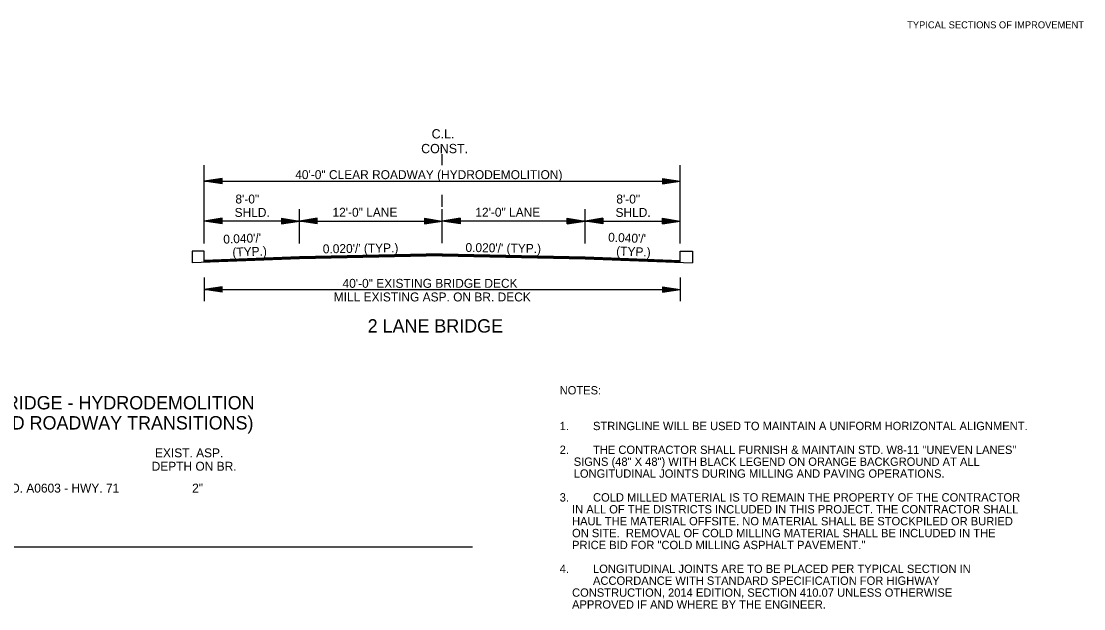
# Model space of a CAD drawing. Extents: x 544199 to 1930787, y -1968972 to 596640.
# Drawn here: x 544864 to 545757, y -1953062 to -1952568 of the extents above; entities that cross this region are included whole.
import ezdxf

# ---------------------------------------------------------------- set-up
doc = ezdxf.new("R2010")
doc.units = 0
for name, color, linetype in [('R_Border', 7, 'Continuous'), ('R_Border Notes', 7, 'Continuous'), ('R_Border Prem', 7, 'Continuous'), ('R_Draft', 7, 'Continuous')]:
    doc.layers.add(name, color=color, linetype=linetype)

msp = doc.modelspace()

# ---------------------------------------------------------------- linework, layer by layer
at = {"layer": 'R_Border'}
for p, q in [((545017.71, -1952760.95), (545007.54, -1952760.95)), ((545007.54, -1952760.95), (545007.54, -1952770.96)), ((545017.71, -1952770.56), (545017.71, -1952760.95)), ((545417.71, -1952761.15), (545427.88, -1952761.15)), ((545417.71, -1952770.56), (545417.71, -1952761.15)), ((545427.88, -1952761.15), (545427.88, -1952770.96)), ((544215.19, -1953009.44), (545243.14, -1953009.44))]:
    msp.add_line(p, q, dxfattribs=at)
at = {"layer": 'R_Draft'}
for p, q in [((545217.71, -1952688.73), (545217.71, -1952679.42)), ((545017.71, -1952754.51), (545017.71, -1952688.77)), ((545417.71, -1952754.51), (545417.71, -1952688.77)), ((545032.71, -1952699.89), (545017.71, -1952702.14)), ((545032.71, -1952700.27), (545020.22, -1952702.14)), ((545032.71, -1952700.65), (545022.8, -1952702.14)), ((545032.71, -1952701.03), (545025.29, -1952702.14)), ((545032.71, -1952704.39), (545032.71, -1952699.89)), ((545402.71, -1952699.89), (545417.71, -1952702.14)), ((545402.71, -1952699.89), (545402.71, -1952704.39)), ((545402.71, -1952700.27), (545415.21, -1952702.14)), ((545402.71, -1952700.65), (545412.63, -1952702.14)), ((545402.71, -1952701.03), (545410.13, -1952702.14)), ((545017.71, -1952702.14), (545417.71, -1952702.14)), ((545032.71, -1952704.39), (545017.71, -1952702.14)), ((545032.71, -1952704.02), (545020.22, -1952702.14)), ((545032.71, -1952703.64), (545022.8, -1952702.14)), ((545032.71, -1952703.26), (545025.29, -1952702.14)), ((545032.71, -1952701.41), (545027.84, -1952702.14)), ((545032.71, -1952702.87), (545027.84, -1952702.14)), ((545032.71, -1952701.79), (545030.34, -1952702.14)), ((545032.71, -1952702.5), (545030.34, -1952702.14)), ((545402.71, -1952701.42), (545407.59, -1952702.14)), ((545402.71, -1952701.79), (545405.08, -1952702.14)), ((545402.71, -1952704.39), (545417.71, -1952702.14)), ((545402.71, -1952702.88), (545407.59, -1952702.14)), ((545402.71, -1952703.64), (545412.63, -1952702.14)), ((545402.71, -1952704.02), (545415.21, -1952702.14)), ((545402.71, -1952703.26), (545410.13, -1952702.14)), ((545402.71, -1952702.5), (545405.08, -1952702.14)), ((545217.71, -1952723.66), (545217.71, -1952713.79)), ((545097.71, -1952754.51), (545097.71, -1952725.79)), ((545217.71, -1952754.34), (545217.71, -1952725.79)), ((545337.71, -1952754.51), (545337.71, -1952725.79)), ((545032.71, -1952733.43), (545017.71, -1952735.68)), ((545097.71, -1952735.68), (545017.71, -1952735.68)), ((545032.71, -1952737.93), (545017.71, -1952735.68)), ((545032.71, -1952733.81), (545020.22, -1952735.68)), ((545032.71, -1952737.56), (545020.22, -1952735.68)), ((545032.71, -1952734.19), (545022.8, -1952735.68)), ((545032.71, -1952737.17), (545022.8, -1952735.68)), ((545032.71, -1952734.56), (545025.29, -1952735.68)), ((545032.71, -1952736.8), (545025.29, -1952735.68)), ((545032.71, -1952734.95), (545027.84, -1952735.68)), ((545032.71, -1952736.41), (545027.84, -1952735.68)), ((545032.71, -1952735.33), (545030.34, -1952735.68)), ((545032.71, -1952736.03), (545030.34, -1952735.68)), ((545032.71, -1952737.93), (545032.71, -1952733.43)), ((545082.71, -1952733.43), (545097.71, -1952735.68)), ((545082.71, -1952733.43), (545082.71, -1952737.93)), ((545082.71, -1952733.81), (545095.21, -1952735.68)), ((545082.71, -1952734.19), (545092.63, -1952735.68)), ((545082.71, -1952734.56), (545090.13, -1952735.68)), ((545082.71, -1952734.95), (545087.59, -1952735.68)), ((545082.71, -1952735.33), (545085.08, -1952735.68)), ((545082.71, -1952737.93), (545097.71, -1952735.68)), ((545082.71, -1952736.42), (545087.59, -1952735.68)), ((545082.71, -1952737.17), (545092.63, -1952735.68)), ((545082.71, -1952737.56), (545095.21, -1952735.68)), ((545082.71, -1952736.8), (545090.13, -1952735.68)), ((545082.71, -1952736.03), (545085.08, -1952735.68)), ((545112.71, -1952733.43), (545097.71, -1952735.68)), ((545112.71, -1952737.93), (545097.71, -1952735.68)), ((545097.71, -1952735.68), (545217.71, -1952735.68)), ((545112.71, -1952733.81), (545100.22, -1952735.68)), ((545112.71, -1952737.56), (545100.22, -1952735.68)), ((545112.71, -1952734.19), (545102.8, -1952735.68)), ((545112.71, -1952737.17), (545102.8, -1952735.68)), ((545112.71, -1952734.56), (545105.29, -1952735.68)), ((545112.71, -1952736.8), (545105.29, -1952735.68)), ((545112.71, -1952734.95), (545107.84, -1952735.68)), ((545112.71, -1952736.41), (545107.84, -1952735.68)), ((545112.71, -1952735.33), (545110.34, -1952735.68)), ((545112.71, -1952736.03), (545110.34, -1952735.68)), ((545112.71, -1952737.93), (545112.71, -1952733.43)), ((545202.71, -1952733.43), (545217.71, -1952735.68)), ((545202.71, -1952733.43), (545202.71, -1952737.93)), ((545202.71, -1952733.81), (545215.21, -1952735.68)), ((545202.71, -1952734.19), (545212.63, -1952735.68)), ((545202.71, -1952734.56), (545210.13, -1952735.68)), ((545202.71, -1952734.95), (545207.59, -1952735.68)), ((545202.71, -1952735.33), (545205.08, -1952735.68)), ((545202.71, -1952737.93), (545217.71, -1952735.68)), ((545202.71, -1952736.42), (545207.59, -1952735.68)), ((545202.71, -1952737.17), (545212.63, -1952735.68)), ((545202.71, -1952737.56), (545215.21, -1952735.68)), ((545202.71, -1952736.8), (545210.13, -1952735.68)), ((545202.71, -1952736.03), (545205.08, -1952735.68)), ((545232.71, -1952733.43), (545217.71, -1952735.68)), ((545337.71, -1952735.68), (545217.71, -1952735.68)), ((545232.71, -1952737.93), (545217.71, -1952735.68)), ((545232.71, -1952733.81), (545220.22, -1952735.68)), ((545232.71, -1952737.56), (545220.22, -1952735.68)), ((545232.71, -1952734.19), (545222.8, -1952735.68)), ((545232.71, -1952737.17), (545222.8, -1952735.68)), ((545232.71, -1952734.56), (545225.29, -1952735.68)), ((545232.71, -1952736.8), (545225.29, -1952735.68)), ((545232.71, -1952734.95), (545227.84, -1952735.68)), ((545232.71, -1952736.42), (545227.84, -1952735.68)), ((545232.71, -1952735.33), (545230.34, -1952735.68)), ((545232.71, -1952736.03), (545230.34, -1952735.68)), ((545232.71, -1952733.43), (545232.71, -1952737.93)), ((545322.71, -1952733.43), (545337.71, -1952735.68)), ((545322.71, -1952737.93), (545322.71, -1952733.43)), ((545322.71, -1952733.81), (545335.21, -1952735.68)), ((545322.71, -1952734.19), (545332.63, -1952735.68)), ((545322.71, -1952734.56), (545330.13, -1952735.68)), ((545322.71, -1952734.95), (545327.59, -1952735.68)), ((545322.71, -1952735.33), (545325.08, -1952735.68)), ((545322.71, -1952737.93), (545337.71, -1952735.68)), ((545322.71, -1952736.41), (545327.59, -1952735.68)), ((545322.71, -1952737.17), (545332.63, -1952735.68)), ((545322.71, -1952737.56), (545335.21, -1952735.68)), ((545322.71, -1952736.8), (545330.13, -1952735.68)), ((545322.71, -1952736.03), (545325.08, -1952735.68)), ((545352.71, -1952733.43), (545337.71, -1952735.68)), ((545352.71, -1952737.93), (545337.71, -1952735.68)), ((545337.71, -1952735.68), (545417.71, -1952735.68)), ((545352.71, -1952733.81), (545340.22, -1952735.68)), ((545352.71, -1952737.56), (545340.22, -1952735.68)), ((545352.71, -1952734.19), (545342.8, -1952735.68)), ((545352.71, -1952737.17), (545342.8, -1952735.68)), ((545352.71, -1952734.56), (545345.29, -1952735.68)), ((545352.71, -1952736.8), (545345.29, -1952735.68)), ((545352.71, -1952734.95), (545347.84, -1952735.68)), ((545352.71, -1952736.42), (545347.84, -1952735.68)), ((545352.71, -1952735.33), (545350.34, -1952735.68)), ((545352.71, -1952736.03), (545350.34, -1952735.68)), ((545352.71, -1952733.43), (545352.71, -1952737.93)), ((545402.71, -1952733.43), (545417.71, -1952735.68)), ((545402.71, -1952737.93), (545402.71, -1952733.43)), ((545402.71, -1952733.81), (545415.21, -1952735.68)), ((545402.71, -1952734.19), (545412.63, -1952735.68)), ((545402.71, -1952734.56), (545410.13, -1952735.68)), ((545402.71, -1952734.95), (545407.59, -1952735.68)), ((545402.71, -1952735.33), (545405.08, -1952735.68)), ((545402.71, -1952737.93), (545417.71, -1952735.68)), ((545402.71, -1952736.41), (545407.59, -1952735.68)), ((545402.71, -1952737.17), (545412.63, -1952735.68)), ((545402.71, -1952737.56), (545415.21, -1952735.68)), ((545402.71, -1952736.8), (545410.13, -1952735.68)), ((545402.71, -1952736.03), (545405.08, -1952735.68)), ((545217.71, -1952763.29), (545097.71, -1952765.69)), ((545217.72, -1952763.59), (545097.71, -1952765.99)), ((545217.71, -1952763.29), (545337.71, -1952765.69)), ((545217.71, -1952763.59), (545337.71, -1952765.99)), ((545097.71, -1952767.36), (545007.54, -1952770.96)), ((545097.71, -1952765.69), (545017.71, -1952768.89)), ((545097.71, -1952765.99), (545017.71, -1952769.19)), ((545097.71, -1952766.29), (545017.71, -1952769.49)), ((545097.71, -1952766.59), (545017.71, -1952769.79)), ((545097.71, -1952766.89), (545017.71, -1952770.09)), ((545097.71, -1952767.19), (545017.71, -1952770.39)), ((545217.72, -1952763.89), (545097.71, -1952766.29)), ((545217.73, -1952764.19), (545097.71, -1952766.59)), ((545217.74, -1952764.49), (545097.71, -1952766.89)), ((545217.74, -1952764.79), (545097.71, -1952767.19)), ((545217.74, -1952764.96), (545097.71, -1952767.36)), ((545217.68, -1952764.79), (545337.71, -1952767.19)), ((545217.68, -1952764.96), (545337.71, -1952767.36)), ((545217.69, -1952764.19), (545337.71, -1952766.59)), ((545217.69, -1952764.49), (545337.71, -1952766.89)), ((545217.7, -1952763.89), (545337.71, -1952766.29)), ((545337.71, -1952765.69), (545417.71, -1952768.89)), ((545337.71, -1952765.99), (545417.71, -1952769.19)), ((545337.71, -1952766.29), (545417.71, -1952769.49)), ((545337.71, -1952766.59), (545417.71, -1952769.79)), ((545337.71, -1952766.89), (545417.71, -1952770.09)), ((545337.71, -1952767.19), (545417.71, -1952770.39)), ((545337.71, -1952767.36), (545427.88, -1952770.96)), ((545017.71, -1952783.15), (545017.71, -1952803.15)), ((545417.71, -1952783.15), (545417.71, -1952803.15)), ((545032.71, -1952790.9), (545017.71, -1952793.15)), ((545017.71, -1952793.15), (545417.71, -1952793.15)), ((545032.71, -1952795.4), (545017.71, -1952793.15)), ((545032.71, -1952791.27), (545020.22, -1952793.15)), ((545032.71, -1952795.02), (545020.22, -1952793.15)), ((545032.71, -1952791.65), (545022.8, -1952793.15)), ((545032.71, -1952794.64), (545022.8, -1952793.15)), ((545032.71, -1952792.03), (545025.29, -1952793.15)), ((545032.71, -1952794.26), (545025.29, -1952793.15)), ((545032.71, -1952792.41), (545027.84, -1952793.15)), ((545032.71, -1952793.87), (545027.84, -1952793.15)), ((545032.71, -1952792.79), (545030.34, -1952793.15)), ((545032.71, -1952793.5), (545030.34, -1952793.15)), ((545032.71, -1952795.4), (545032.71, -1952790.9)), ((545402.71, -1952790.9), (545417.71, -1952793.15)), ((545402.71, -1952790.9), (545402.71, -1952795.4)), ((545402.71, -1952791.27), (545415.21, -1952793.15)), ((545402.71, -1952791.65), (545412.63, -1952793.15)), ((545402.71, -1952792.03), (545410.13, -1952793.15)), ((545402.71, -1952792.42), (545407.59, -1952793.15)), ((545402.71, -1952792.79), (545405.08, -1952793.15)), ((545402.71, -1952795.4), (545417.71, -1952793.15)), ((545402.71, -1952793.88), (545407.59, -1952793.15)), ((545402.71, -1952794.64), (545412.63, -1952793.15)), ((545402.71, -1952795.02), (545415.21, -1952793.15)), ((545402.71, -1952794.26), (545410.13, -1952793.15)), ((545402.71, -1952793.5), (545405.08, -1952793.15))]:
    msp.add_line(p, q, dxfattribs=at)

# ---------------------------------------------------------------- texts
at = {"layer": 'R_Border Notes'}
for s, p in [('NOTES: ', (545316.38, -1952881.42)), ('1.', (545316.38, -1952911.42)), ('STRINGLINE WILL BE USED TO MAINTAIN A UNIFORM HORIZONTAL ALIGNMENT.', (545344.38, -1952911.42)), ('2.', (545316.38, -1952931.42)), ('THE CONTRACTOR SHALL FURNISH & MAINTAIN STD. W8-11 "UNEVEN LANES" ', (545344.38, -1952931.42)), ('    SIGNS (48" X 48") WITH BLACK LEGEND ON ORANGE BACKGROUND AT ALL ', (545317.78, -1952941.42)), ('    LONGITUDINAL JOINTS DURING MILLING AND PAVING OPERATIONS.', (545317.78, -1952951.42)), ('3.', (545316.38, -1952971.42)), ('COLD MILLED MATERIAL IS TO REMAIN THE PROPERTY OF THE CONTRACTOR', (545344.38, -1952971.42)), ('    IN ALL OF THE DISTRICTS INCLUDED IN THIS PROJECT. THE CONTRACTOR SHALL', (545316.38, -1952981.42)), ('    HAUL THE MATERIAL OFFSITE. NO MATERIAL SHALL BE STOCKPILED OR BURIED', (545316.38, -1952991.42)), ('    ON SITE.  REMOVAL OF COLD MILLING MATERIAL SHALL BE INCLUDED IN THE', (545316.38, -1953001.42)), ('    PRICE BID FOR "COLD MILLING ASPHALT PAVEMENT."', (545316.38, -1953011.42)), ('4.', (545316.38, -1953031.42)), ('LONGITUDINAL JOINTS ARE TO BE PLACED PER TYPICAL SECTION IN ', (545344.38, -1953031.42)), ('ACCORDANCE WITH STANDARD SPECIFICATION FOR HIGHWAY', (545344.38, -1953041.42)), ('    CONSTRUCTION, 2014 EDITION, SECTION 410.07 UNLESS OTHERWISE', (545316.38, -1953051.42)), ('    APPROVED IF AND WHERE BY THE ENGINEER.', (545316.38, -1953061.42))]:
    msp.add_text(s, height=7, dxfattribs=at).set_placement(p)
at = {"layer": 'R_Border Prem'}
msp.add_text('TYPICAL SECTIONS OF IMPROVEMENT', height=5.862, rotation=360, dxfattribs=at).set_placement((545608.31, -1952573.77))
at = {"layer": 'R_Draft'}
for s, height, p in [('C.L.', 7.8, (545208.82, -1952666.33)), ('CONST.', 7.8, (545200.03, -1952678.7)), ('40\'-0" CLEAR ROADWAY (HYDRODEMOLITION)', 7.5, (545094.23, -1952700.47)), ('8\'-0"', 7.5, (545043.98, -1952720.97)), ('8\'-0"', 7.5, (545363.98, -1952720.97)), ('SHLD.', 7.5, (545043.3, -1952732.22)), ('12\'-0" LANE', 7.5, (545125.53, -1952732.08)), ('12\'-0" LANE', 7.5, (545245.53, -1952732.08)), ('SHLD.', 7.5, (545363.3, -1952732.22)), ('40\'-0" EXISTING BRIDGE DECK', 7.5, (545133.97, -1952791.82)), ('MILL EXISTING ASP. ON BR. DECK', 7.5, (545126.59, -1952803.26)), ('2 LANE BRIDGE', 11.25, (545155.08, -1952829.46)), ('40 FT. CLEAR ROADWAY BRIDGE - HYDRODEMOLITION', 11.25, (544657.19, -1952894.02)), ('(MILLING ON BR. DECK AND ROADWAY TRANSITIONS)', 11.25, (544663.79, -1952910.89)), (' EXIST. ASP. ', 7.5, (544973.63, -1952934.27)), ('DEPTH ON BR. ', 7.5, (544973.63, -1952945.52)), ('- BR. NO. A0603 - HWY. 71', 7.5, (544822.07, -1952963.89)), ('  2"', 7.5, (545002.07, -1952963.89))]:
    msp.add_text(s, height=height, dxfattribs=at).set_placement(p)
for s, rotation, p in [("0.040'/' ", 2.29061, (545033.94, -1952754.77)), ("0.040'/' ", 357.70939, (545356.99, -1952752.99)), ("0.020'/' (TYP.)", 0.87191, (545117.44, -1952762.87)), ("0.020'/' (TYP.)", 359.12809, (545237.21, -1952761.64)), ('(TYP.)', 2.29061, (545041.58, -1952765.72)), ('(TYP.)', 357.70939, (545363.74, -1952764.52))]:
    msp.add_text(s, height=7.5, rotation=rotation, dxfattribs=at).set_placement(p)

doc.saveas('drawing.dxf')
